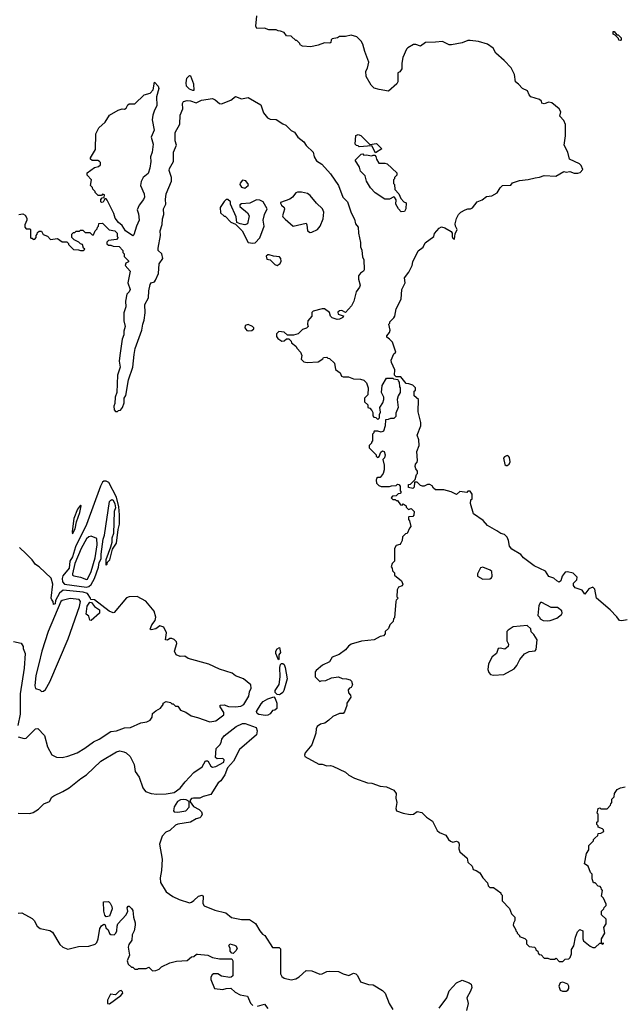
# Model space of a CAD drawing. Extents: x 1861455 to 2058065, y 200073 to 437907.
# Tile 533 of 574: x 2003628 to 2008840, y 382579 to 391101. Entities that reach past the tile are written whole.
import ezdxf

# ---------------------------------------------------------------- set-up
doc = ezdxf.new("R2010")
doc.units = 0

msp = doc.modelspace()

# ---------------------------------------------------------------- linework, layer by layer
at = {"layer": '0CON05XD'}
for points in [[(2006827, 388337), (2006802.5, 388355), (2006802.5, 388365), (2006827, 388393), (2006832.5, 388415), (2006820, 388465), (2006830, 388475), (2006830, 388485), (2006865, 388520), (2006872.5, 388535), (2006885, 388600), (2006926.4, 388683.6), (2006933.6, 388766.4), (2006962.5, 388825), (2006955, 388867.5), (2006993.8, 388915), (2007022.5, 388975), (2007027.5, 389005), (2007075, 389100), (2007116.4, 389133.6), (2007135, 389170), (2007210, 389225), (2007215, 389250), (2007255, 389297.5), (2007275, 389310), (2007305, 389300), (2007359.3, 389269.3), (2007367.5, 389255), (2007367.5, 389225), (2007375, 389210), (2007388.3, 389201.7), (2007393, 389247), (2007412.5, 389285), (2007396.7, 389315), (2007393.3, 389335), (2007405, 389380), (2007422.5, 389415), (2007443.9, 389436.1), (2007480, 389455), (2007505, 389463.3), (2007527, 389463), (2007545, 389472.5), (2007583.9, 389526.1), (2007628.3, 389541.7), (2007665, 389570), (2007711.7, 389578.3), (2007757, 389603), (2007782.5, 389645), (2007805, 389667.5), (2007875, 389670), (2007891.7, 389688.3), (2007950.7, 389709.3), (2008025, 389717.5), (2008087, 389733), (2008125, 389737.5), (2008165, 389752.5), (2008265, 389747.5), (2008335, 389787.5), (2008355, 389782.5), (2008385, 389787.5), (2008425, 389772.5), (2008455, 389772.5), (2008475, 389780), (2008500, 389805), (2008485, 389840), (2008470, 389855), (2008382.5, 389895), (2008367.5, 389955), (2008337.5, 390015), (2008347.5, 390095), (2008347.5, 390195), (2008335, 390230), (2008300, 390265), (2008307.5, 390305), (2008295, 390330), (2008231.7, 390381.7), (2008205, 390387.5), (2008165, 390372.5), (2008145, 390380), (2008140, 390395), (2008125, 390410), (2008050, 390435), (2008035, 390450), (2008020, 390485), (2007976.4, 390506.4), (2007943, 390543), (2007915, 390562.5), (2007907.3, 390627.3), (2007877.5, 390685), (2007819.5, 390749.5), (2007745, 390812.5), (2007723.9, 390853.9), (2007675, 390890), (2007595, 390912.5), (2007525, 390922), (2007505, 390920.8), (2007455, 390900.8), (2007363.6, 390883.6), (2007343.6, 390883.6), (2007285, 390913.8), (2007225.7, 390905.7), (2007137.3, 390902.7), (2007095, 390872.5), (2007055, 390886.7), (2007033.6, 390886.4), (2006985, 390857.5), (2006972.5, 390845), (2006942.5, 390775), (2006932.5, 390725), (2006932.5, 390675), (2006915, 390650), (2006898.3, 390641.7), (2006897.5, 390565), (2006890, 390545), (2006816.4, 390483.6), (2006737, 390497), (2006695, 390510), (2006667.5, 390535), (2006625, 390610), (2006622.5, 390655), (2006637, 390683), (2006647.5, 390735), (2006612.5, 390825), (2006595, 390890), (2006582.5, 390915), (2006545, 390952.5), (2006495, 390967.5), (2006445, 390956), (2006395, 390956.7), (2006377, 390943), (2006330, 390935), (2006323, 390927), (2006320, 390905), (2006311.7, 390898.3), (2006265, 390900), (2006209.3, 390880.7), (2006145, 390867.5), (2006073, 390873), (2006053.6, 390883.6), (2006050, 390895), (2006025, 390920), (2006015, 390920), (2005975, 390960), (2005935, 390962.5), (2005915, 390990), (2005885, 391002.5), (2005863.6, 391003.6), (2005845, 391012.5), (2005783.9, 391013.9), (2005745, 391026.7), (2005680, 391025), (2005670, 391045), (2005680, 391135)], [(2008825, 390922.5), (2008810, 390925), (2008808.3, 390938.3), (2008778.3, 390968.3), (2008760, 390975), (2008761.7, 390998.3), (2008768.3, 390998.3), (2008791.7, 390971.7), (2008805, 390970), (2008830, 390945), (2008830, 390925), (2008825, 390922.5)], [(2005125, 390487.5), (2005095, 390498.8), (2005070, 390525), (2005067.1, 390555), (2005074.3, 390595), (2005095, 390617.5), (2005106.1, 390616.1), (2005131.2, 390545), (2005135, 390490), (2005125, 390487.5)], [(2004605, 389230), (2004543.6, 389273.6), (2004515, 389320), (2004482.5, 389345), (2004452.5, 389385), (2004442.5, 389425), (2004385, 389540), (2004375, 389550), (2004365, 389550), (2004348.3, 389521.7), (2004335, 389520), (2004330, 389525), (2004330, 389545), (2004341.7, 389558.3), (2004358.3, 389561.7), (2004360, 389585), (2004345, 389590), (2004335, 389580), (2004305, 389580), (2004280, 389605), (2004280, 389615), (2004260, 389635), (2004258.3, 389648.3), (2004240, 389665), (2004247.5, 389715), (2004210, 389755), (2004210, 389775), (2004275, 389823.3), (2004308, 389832), (2004326.7, 389845), (2004326.7, 389865), (2004317.5, 389875), (2004303, 389883), (2004255, 389882.5), (2004240, 389895), (2004240, 389905), (2004283, 389977), (2004285, 390112.5), (2004312, 390165), (2004365.8, 390214.2), (2004405, 390276), (2004480.5, 390319.5), (2004515, 390330), (2004535, 390327.5), (2004550, 390335), (2004562.5, 390365), (2004575, 390372.5), (2004625, 390373.8), (2004705, 390451.2), (2004757.5, 390465), (2004782.5, 390495), (2004795, 390560), (2004826.2, 390525), (2004831.2, 390505), (2004812, 390435), (2004815, 390360), (2004789.5, 390310.5), (2004778, 390275), (2004773.8, 390235), (2004791.2, 390145), (2004764, 390085), (2004782.2, 390025), (2004774.5, 389955), (2004758.1, 389915), (2004761.2, 389875), (2004754.2, 389815), (2004738.7, 389771.3), (2004694.3, 389735.7), (2004677.7, 389702.3), (2004672.5, 389665), (2004704.2, 389595), (2004706.7, 389565), (2004699.2, 389545), (2004660, 389495), (2004642.5, 389455), (2004655, 389420), (2004661.2, 389365), (2004638, 389315), (2004615, 389240), (2004605, 389230)], [(2004516.7, 387745), (2004532.5, 387785), (2004530, 387825), (2004545, 387850), (2004570, 387985), (2004607.1, 388095), (2004616.6, 388203.4), (2004627.1, 388255), (2004683.8, 388415), (2004692, 388465), (2004705, 388500), (2004713.8, 388565), (2004709.2, 388635), (2004742, 388695), (2004743.8, 388755), (2004755, 388810), (2004765, 388822.5), (2004795, 388832.5), (2004803.6, 388846.4), (2004827.5, 388905), (2004833, 388987), (2004866.4, 389033.6), (2004856.7, 389075), (2004826.7, 389105), (2004824, 389125), (2004847, 389233), (2004843.3, 389275), (2004860.3, 389329.7), (2004861.9, 389378.1), (2004875.8, 389415), (2004872.9, 389465), (2004890.8, 389505), (2004888.6, 389545), (2004896, 389595), (2004940, 389705), (2004940, 389735), (2004921.9, 389795), (2004923, 389813), (2004958, 389875), (2004959.2, 389955), (2004983.8, 390015), (2004973.2, 390053.2), (2004973.3, 390125), (2005012.3, 390197.7), (2005014.5, 390275.5), (2005039.7, 390330.3), (2005035.8, 390375), (2005045, 390393.8), (2005075, 390401.2), (2005105, 390400), (2005155, 390382.5), (2005200, 390405), (2005295, 390420), (2005318.8, 390408.8), (2005355, 390376.7), (2005373.9, 390373.9), (2005453.8, 390405), (2005495, 390436.7), (2005545, 390416.7), (2005605, 390428.8), (2005713.9, 390363.9), (2005736.2, 390295), (2005771.2, 390251.2), (2005795, 390241.2), (2005845, 390237.5), (2005905, 390201.2), (2005929.5, 390189.5), (2005975, 390141.2), (2006005, 390126.7), (2006034.3, 390084.3), (2006085, 390043.3), (2006105, 390013.8), (2006166, 389955), (2006176, 389915), (2006195, 389880), (2006240, 389850), (2006315, 389767.5), (2006385.9, 389665.9), (2006422.5, 389565), (2006463.3, 389525), (2006495, 389430), (2006523.3, 389375), (2006533.3, 389335), (2006555.8, 389305), (2006558.8, 389255), (2006576.4, 389173.6), (2006576.7, 389135), (2006586.1, 389106.1), (2006593.3, 389045), (2006603.3, 389025), (2006606, 388935), (2006602.5, 388925), (2006575, 388907.5), (2006557.5, 388885), (2006557.5, 388855), (2006572.5, 388805), (2006566.7, 388785), (2006536.7, 388745), (2006518.8, 388665), (2006498, 388625), (2006445, 388567.5), (2006415, 388584), (2006395, 388582), (2006379.3, 388570.7), (2006382.5, 388552.5), (2006418.3, 388541.7), (2006427.5, 388537.5), (2006422.5, 388525), (2006395, 388508), (2006375, 388506.2), (2006331.2, 388521.2), (2006316.4, 388536.4), (2006307.5, 388567.5), (2006265, 388598.6), (2006245, 388600), (2006165, 388578.8), (2006153.9, 388566.1), (2006153.8, 388535), (2006120, 388495), (2006117, 388467), (2006122.5, 388445), (2006108.3, 388431.7), (2006075, 388420), (2006037, 388383), (2005995, 388370), (2005945, 388370), (2005915, 388397.5), (2005868.3, 388401.7), (2005848.3, 388381.7), (2005848.3, 388358.3), (2005860.7, 388340.7), (2005895, 388320), (2005915, 388322.5), (2005935, 388340), (2005955, 388340), (2005975, 388320), (2005980, 388305), (2006016.4, 388276.4), (2006027.5, 388255), (2006057.5, 388225), (2006066.7, 388195), (2006063.6, 388163.6), (2006085, 388140), (2006115, 388133.8), (2006209.3, 388140.7), (2006250, 388165), (2006255, 388177.5), (2006285, 388180), (2006291.7, 388171.7), (2006308.3, 388168.3), (2006349.3, 388129.3), (2006360, 388075), (2006400, 388045), (2006410, 388015), (2006425, 388010), (2006471.7, 388011.7), (2006515, 387992.5), (2006575, 387990), (2006605, 387982.5), (2006627, 387957), (2006642.5, 387915), (2006640, 387855), (2006610, 387825), (2006610, 387795), (2006638.3, 387768.3), (2006640, 387745), (2006655, 387740), (2006675, 387720), (2006681.7, 387701.7), (2006681.7, 387671.7), (2006691.7, 387661.7), (2006708.3, 387658.3), (2006725, 387640), (2006740, 387655), (2006740, 387685), (2006747.5, 387705), (2006742.5, 387745), (2006767.5, 387785), (2006777.5, 387815), (2006777.5, 387835), (2006757.5, 387875), (2006762.5, 387935), (2006801.7, 387998.3), (2006855, 388000), (2006861.7, 387991.7), (2006898.3, 387988.3), (2006900, 387975), (2006910, 387965), (2006912.5, 387925), (2006920, 387915), (2006920, 387875), (2006900, 387845), (2006892.5, 387815), (2006900, 387745), (2006882.5, 387695), (2006881.7, 387668.3), (2006865, 387650), (2006835, 387650), (2006815, 387640), (2006791.7, 387638.3), (2006790, 387585), (2006775, 387540), (2006755, 387532.5), (2006725, 387540), (2006695, 387540), (2006690, 387535), (2006690, 387525), (2006680, 387515), (2006680, 387455), (2006670, 387445), (2006670, 387435), (2006650, 387415), (2006650, 387395), (2006710, 387335), (2006710, 387325), (2006721.7, 387311.7), (2006738.3, 387321.7), (2006751.7, 387358.3), (2006765, 387370), (2006780, 387365), (2006790, 387335), (2006781.7, 387308.3), (2006770, 387295), (2006780, 387245), (2006780, 387205), (2006772.5, 387175), (2006745, 387140), (2006725, 387140), (2006715, 387130), (2006710, 387115), (2006715, 387090), (2006735, 387070), (2006755, 387060), (2006825, 387060), (2006845, 387067.5), (2006885, 387070), (2006895, 387080), (2006908.3, 387078.3), (2006920, 387065), (2006920, 387025), (2006928.3, 387011.7), (2006918.3, 387001.7), (2006901.7, 386998.3), (2006885, 386980), (2006851.7, 386978.3), (2006841.7, 386961.7), (2006855, 386950), (2006875, 386950), (2006885, 386940), (2006895, 386940), (2006921.7, 386901.7), (2006935, 386900), (2006945, 386910), (2006970, 386895), (2006971.7, 386881.7), (2006991.7, 386861.7), (2007015, 386870), (2007040, 386845), (2007037, 386813), (2007028.3, 386801.7), (2006995, 386800), (2006990, 386795), (2006990, 386775), (2007000, 386765), (2007010, 386715), (2006998.3, 386701.7), (2006980, 386655), (2006965, 386650), (2006940, 386625), (2006937, 386593), (2006925, 386570), (2006915, 386560), (2006885, 386550), (2006870, 386525), (2006870, 386415), (2006850, 386395), (2006840, 386365), (2006850, 386355), (2006851.7, 386331.7), (2006870, 386315), (2006870, 386295), (2006930, 386245), (2006942.5, 386215), (2006935, 386200), (2006905, 386190), (2006893, 386167), (2006890, 386105), (2006900, 386095), (2006883, 386077), (2006880, 386065), (2006870, 385925), (2006860, 385915), (2006858.3, 385891.7), (2006830, 385865), (2006817, 385833), (2006790, 385805), (2006790, 385785), (2006775, 385770), (2006745, 385762.5), (2006695, 385733.3), (2006585, 385723.3), (2006495, 385696.7), (2006470.5, 385679.5), (2006445, 385646.7), (2006392.3, 385607.7), (2006330, 385585), (2006306.4, 385543.6), (2006247.5, 385515), (2006190.7, 385469.3), (2006183.6, 385456.4), (2006183, 385413), (2006223, 385373), (2006235, 385380), (2006275, 385382.5), (2006323.6, 385406.4), (2006385, 385412.5), (2006418.3, 385398.3), (2006455, 385397.5), (2006485, 385387.5), (2006497.5, 385375), (2006507.5, 385345), (2006495, 385320), (2006480, 385315), (2006468.3, 385301.7), (2006472.5, 385275), (2006490, 385255), (2006491.7, 385238.3), (2006457.5, 385185), (2006457.5, 385165), (2006438.3, 385111.7), (2006425, 385097.5), (2006393.6, 385096.4), (2006335, 385070), (2006302.3, 385037.7), (2006266.1, 385013.9), (2006230, 385005), (2006200, 384985), (2006192.5, 384965), (2006190, 384925), (2006156, 384825), (2006097.5, 384755), (2006090, 384735), (2006093, 384723), (2006215, 384657.5), (2006245, 384656.7), (2006285, 384642.5), (2006315, 384647.5), (2006335, 384640), (2006445, 384587.5), (2006475, 384562.5), (2006525, 384537.5), (2006635, 384496.7), (2006675, 384493.3), (2006747, 384467), (2006801.7, 384461.7), (2006865, 384432.5), (2006883.6, 384403.6), (2006882, 384365), (2006888.8, 384325), (2006882.5, 384275), (2006887.5, 384255), (2006945, 384234.2), (2007005, 384222), (2007033.9, 384226.1), (2007065, 384247.5), (2007105, 384240), (2007145, 384200), (2007197.5, 384165), (2007240, 384085), (2007260, 384065), (2007315, 384042.5), (2007337, 384007), (2007355, 383990), (2007375, 383982.5), (2007405, 383990), (2007423, 383983), (2007430, 383965), (2007426.7, 383925), (2007435, 383900), (2007497.5, 383845), (2007505, 383810), (2007540, 383775), (2007550, 383745), (2007577, 383737), (2007606.4, 383716.4), (2007633.6, 383673.6), (2007675, 383630), (2007680, 383605), (2007695, 383590), (2007725, 383590), (2007790, 383545), (2007790, 383535), (2007800, 383525), (2007800, 383475), (2007865, 383410), (2007883, 383363), (2007910, 383335), (2007910, 383305), (2007898.3, 383281.7), (2007897.5, 383265), (2007920, 383225), (2007920, 383215), (2007930, 383205), (2007930, 383195), (2007950, 383175), (2007950, 383165), (2007998.3, 383148.3), (2008010, 383135), (2008011.7, 383101.7), (2008035, 383080), (2008080, 383075), (2008090, 383065), (2008091.7, 383051.7), (2008108.3, 383038.3), (2008111.7, 383021.7), (2008121.7, 383011.7), (2008138.3, 383008.3), (2008165, 382980), (2008195, 382980), (2008215, 382970), (2008255, 382970), (2008268.3, 382978.3)], [(2006705, 389950), (2006675, 390010), (2006565, 390000), (2006555, 390010), (2006541.7, 390011.7), (2006530, 390025), (2006535, 390100), (2006555, 390106.7), (2006578.3, 390098.3), (2006655, 390020), (2006715, 390030), (2006760, 389985), (2006705, 389950)], [(2006928.3, 389438.3), (2006903.9, 389463.9), (2006882.5, 389505), (2006883, 389543), (2006870, 389565), (2006865, 389567.5), (2006825, 389546.7), (2006785, 389547.5), (2006703.6, 389603.6), (2006662.5, 389645), (2006627.5, 389705), (2006615, 389750), (2006575, 389790), (2006566.2, 389826.2), (2006530, 389885), (2006581.7, 389938.3), (2006595, 389940), (2006605, 389930), (2006625, 389932.5), (2006675, 389922.5), (2006685, 389930), (2006698.3, 389928.3), (2006708.3, 389918.3), (2006712.5, 389895), (2006735, 389860), (2006785, 389860), (2006805, 389852.5), (2006890, 389775), (2006890, 389755), (2006870, 389735), (2006870, 389725), (2006860, 389715), (2006860, 389685), (2006870, 389675), (2006873, 389633), (2006907.5, 389595), (2006923, 389553), (2006950, 389525), (2006970, 389515), (2006967.5, 389465), (2006955, 389440), (2006928.3, 389438.3)], [(2005575, 389643.3), (2005603.3, 389665), (2005606.2, 389675), (2005585, 389706.2), (2005555, 389712.5), (2005533.9, 389686.1), (2005532.5, 389675), (2005545, 389653.3), (2005575, 389643.3)], [(2005645, 389166.7), (2005665, 389170), (2005706.1, 389213.9), (2005743.3, 389315), (2005733.8, 389365), (2005745.9, 389414.1), (2005767.5, 389465), (2005733.6, 389523.6), (2005705, 389540), (2005675, 389542.5), (2005617, 389513), (2005545, 389507.5), (2005531.7, 389498.3), (2005532.5, 389485), (2005599.5, 389429.5), (2005613.3, 389405), (2005596.7, 389335), (2005575, 389326.2), (2005533.6, 389333.6), (2005506.7, 389346.7), (2005498.8, 389395), (2005452.5, 389505), (2005450, 389525), (2005427.5, 389545), (2005412.5, 389545), (2005395, 389527.5), (2005362.5, 389475), (2005365, 389430), (2005395, 389400), (2005405, 389400), (2005455, 389350), (2005493, 389333), (2005552.5, 389275), (2005605, 389172.5), (2005645, 389166.7)], [(2006140.7, 389260.7), (2006155, 389263.8), (2006202.5, 389285), (2006227.5, 389315), (2006251.7, 389378.3), (2006257.5, 389435), (2006247.5, 389465), (2006194.1, 389514.1), (2006139.3, 389579.3), (2006117, 389597), (2006065, 389610), (2006030.7, 389609.3), (2006015, 389602.5), (2005987.5, 389565), (2005965, 389546.7), (2005885, 389520), (2005883, 389513), (2005893.3, 389495), (2005916.7, 389475), (2005918.3, 389461.7), (2005900, 389405), (2005902.5, 389395), (2005922.5, 389375), (2005993.6, 389313.6), (2006105, 389340), (2006112.5, 389325), (2006117.5, 389275), (2006140.7, 389260.7)], [(2003620, 389415), (2003655, 389420), (2003675, 389410), (2003690, 389385), (2003690, 389365), (2003673, 389327), (2003672.5, 389305), (2003685, 389290), (2003715, 389290), (2003720, 389285), (2003720, 389215), (2003725, 389210), (2003735, 389210), (2003745, 389200), (2003758.3, 389201.7), (2003770, 389215), (2003770, 389235), (2003780, 389245), (2003781.7, 389258.3), (2003795, 389270), (2003815, 389270), (2003831.7, 389241.7), (2003868.3, 389228.3), (2003895, 389200), (2003955, 389207.5), (2003995, 389180), (2004035, 389180), (2004050, 389165), (2004050, 389155), (2004093, 389113), (2004135, 389110), (2004155, 389102.5), (2004177, 389103), (2004190, 389115), (2004180, 389125), (2004170, 389155), (2004155, 389160), (2004140, 389175), (2004100, 389195), (2004080, 389215), (2004080, 389245), (2004091.7, 389258.3), (2004105, 389260), (2004115, 389270), (2004145, 389270), (2004155, 389280), (2004175, 389280), (2004195, 389260), (2004235, 389260), (2004255, 389240), (2004265, 389240), (2004280, 389275), (2004298.3, 389291.7), (2004300, 389305), (2004310, 389315), (2004311.7, 389338.3), (2004345, 389340), (2004401.7, 389281.7), (2004450, 389275), (2004470, 389255), (2004470, 389225), (2004480, 389215), (2004465, 389200), (2004395, 389190), (2004380, 389175), (2004381.7, 389161.7), (2004395, 389150), (2004415, 389150), (2004435, 389140), (2004488.3, 389138.3), (2004520, 389105), (2004520, 389085), (2004530, 389075), (2004531.7, 389051.7), (2004570, 389015), (2004570, 389005), (2004547, 388993), (2004540, 388975), (2004584, 388925), (2004563.8, 388825), (2004581.9, 388765), (2004575, 388746.2), (2004553.8, 388725), (2004544.2, 388665), (2004547.1, 388615), (2004529.2, 388565), (2004528.1, 388495), (2004539.5, 388445), (2004527.8, 388405), (2004527.1, 388372.9), (2004513.3, 388335), (2004492.9, 388195), (2004489.4, 388145), (2004495.7, 388094.3), (2004472.5, 388025), (2004467.5, 387875), (2004453.3, 387835), (2004451.7, 387778.3), (2004442.5, 387755), (2004443.6, 387723.6), (2004455, 387710), (2004475, 387710), (2004481.7, 387718.3), (2004498.3, 387721.7), (2004516.7, 387745)], [(2005855, 388972.5), (2005879.3, 388990.7), (2005889.3, 389010.7), (2005886.7, 389035), (2005875, 389047.5), (2005823.6, 389053.6), (2005785, 389067.5), (2005775, 389067.5), (2005760, 389055), (2005765, 389030), (2005795, 389022.5), (2005835, 388982.5), (2005855, 388972.5)], [(2005605, 388407.5), (2005635, 388412), (2005653.3, 388425), (2005652.5, 388435), (2005642.5, 388445), (2005605, 388463.8), (2005576.7, 388455), (2005576, 388435), (2005592.2, 388412.2), (2005605, 388407.5)], [(2008883, 385907), (2008835, 385897.5), (2008815, 385900), (2008793, 385933), (2008735, 385992.5), (2008617.5, 386095), (2008601.7, 386171.7), (2008585, 386190), (2008550, 386175), (2008515, 386130), (2008493.3, 386163.3), (2008432.5, 386185), (2008417.5, 386205), (2008417.5, 386225), (2008445.8, 386254.2), (2008448.8, 386275), (2008415, 386310), (2008365, 386321.2), (2008345, 386318.8), (2008318.8, 386285), (2008307.5, 386245), (2008295, 386233.3), (2008272.5, 386245), (2008248.3, 386268.3), (2008205, 386283.3), (2008175, 386327.5), (2008077.5, 386375), (2007986.7, 386445), (2007962.5, 386472.5), (2007885, 386518.8), (2007863.8, 386545), (2007856.7, 386595), (2007843, 386623), (2007820, 386645), (2007790, 386655), (2007756, 386676), (2007673.2, 386723.2), (2007637.7, 386767.7), (2007553.9, 386823.9), (2007527.5, 386915), (2007530, 386945), (2007540, 386955), (2007540, 386995), (2007525, 387020), (2007505, 387020), (2007495, 387010), (2007435, 387016.7), (2007405, 386992.5), (2007360, 387015), (2007295, 387032.5), (2007225, 387032.5), (2007207, 387047), (2007195, 387067.5), (2007175, 387077.5), (2007155, 387077.5), (2007127, 387063), (2007113, 387063), (2007095, 387070), (2007065, 387100), (2007041.7, 387098.3), (2007040, 387055), (2007027, 387043), (2006991.7, 387051.7), (2006991.7, 387078.3), (2007008.3, 387081.7), (2007048.3, 387121.7), (2007060, 387165), (2007070, 387175), (2007070, 387195), (2007053, 387213), (2007047.5, 387235), (2007050, 387255), (2007067, 387273), (2007070, 387285), (2007063, 387363), (2007083.8, 387415), (2007080, 387465), (2007066.7, 387505), (2007096.4, 387586.4), (2007096.7, 387615), (2007073, 387707), (2007077.5, 387815), (2007040, 387845), (2007040, 387885), (2007050, 387895), (2007050, 387915), (2007027, 387937), (2006995, 387950), (2006971.7, 387951.7), (2006925, 388010), (2006885, 388010), (2006870, 388025), (2006871.7, 388071.7), (2006842.5, 388135), (2006840, 388155), (2006865, 388210), (2006880, 388225), (2006851.7, 388311.7), (2006827, 388337)], [(2007845, 387242.5), (2007862.5, 387255), (2007871.2, 387275), (2007865, 387312.5), (2007856.7, 387325), (2007845, 387328.8), (2007821.2, 387318.8), (2007811.2, 387305), (2007825, 387252.5), (2007835, 387242.5), (2007845, 387242.5)], [(2004205, 386190.6), (2004225, 386194.3), (2004246.2, 386213.8), (2004273.8, 386266.2), (2004308.3, 386361.7), (2004315, 386402.5), (2004333.3, 386435), (2004331.8, 386475), (2004349.5, 386605), (2004361.5, 386638.5), (2004405, 386931.2), (2004415, 386943.8), (2004425, 386947.5), (2004435, 386942.5), (2004451.3, 386911.3), (2004455.9, 386875.9), (2004444.6, 386845), (2004438.1, 386655), (2004425.6, 386615), (2004423.6, 386575), (2004413.1, 386536.9), (2004372.5, 386425), (2004372.5, 386385), (2004375, 386380), (2004385, 386390), (2004387.5, 386405), (2004407.5, 386425), (2004430.6, 386519.4), (2004465, 386571.2), (2004479.7, 386690.3), (2004491.8, 386735), (2004491.5, 386815), (2004484.2, 386885), (2004465, 386967.5), (2004400, 387095), (2004375, 387107.5), (2004355, 387107.5), (2004345, 387100), (2004326.7, 387065), (2004205, 386733.1), (2004110.9, 386539.1), (2004085, 386453.3), (2004062, 386415), (2004055, 386354), (2004000.8, 386289.2), (2003994.2, 386265.8), (2003996.9, 386235), (2004015, 386216.9), (2004205, 386190.6)], [(2004085, 386650), (2004108, 386695), (2004120, 386755), (2004149.2, 386835), (2004160, 386895), (2004155, 386900), (2004127.5, 386865), (2004094.6, 386785), (2004081.7, 386671.7), (2004085, 386650)], [(2004205, 386256.2), (2004215, 386260), (2004244.8, 386325), (2004281.2, 386445), (2004298.5, 386555), (2004295, 386610), (2004245, 386630), (2004225, 386626.2), (2004205, 386607.5), (2004158.8, 386525), (2004105, 386393.6), (2004083.2, 386305), (2004084.7, 386294.7), (2004095, 386288.5), (2004155, 386277.5), (2004205, 386256.2)], [(2003615, 384893.3), (2003665, 384880), (2003685, 384883.8), (2003765, 384962.5), (2003785, 384967.5), (2003842.5, 384905), (2003868.3, 384808.3), (2003905, 384740), (2003945, 384717.5), (2003995, 384716.7), (2004045, 384727.5), (2004125, 384756.2), (2004190, 384795), (2004265, 384852), (2004315.7, 384874.3), (2004415, 384942), (2004464.3, 384945.7), (2004535, 384972), (2004585, 384975.5), (2004675, 385016.7), (2004726.4, 385023.6), (2004755, 385037.5), (2004772.5, 385065), (2004777.5, 385095), (2004805, 385120), (2004846.4, 385143.6), (2004870, 385175), (2004870, 385185), (2004895, 385200), (2004931.7, 385191.7), (2004945, 385180), (2004955, 385180), (2004975, 385160), (2004995, 385160), (2005020, 385125), (2005065, 385107.5), (2005110, 385075), (2005165, 385062.5), (2005273.6, 385023.6), (2005325, 385033.3), (2005393.8, 385085), (2005393.3, 385105), (2005362, 385155), (2005360.7, 385169.3), (2005395, 385172.2), (2005435, 385156.4), (2005495, 385153.8), (2005541.1, 385158.9), (2005565, 385173.8), (2005608.6, 385245), (2005615.8, 385284.2), (2005630, 385315), (2005626.7, 385345), (2005562.5, 385395), (2005495, 385423.3), (2005465, 385446.7), (2005355, 385480), (2005265, 385523.3), (2005085, 385573.3), (2005055, 385592.5), (2005015, 385590), (2004982.5, 385605), (2004966.2, 385635), (2004986.8, 385703.2), (2004985, 385716.7), (2004965, 385738), (2004945, 385745.8), (2004925.9, 385744.1), (2004905, 385731.2), (2004887.5, 385735), (2004898, 385795), (2004874.4, 385844.4), (2004840, 385855), (2004805, 385829.2), (2004765, 385821.2), (2004757.5, 385825), (2004769.4, 385865), (2004799.2, 385900.8), (2004805, 385930), (2004790.7, 385980.7), (2004718.3, 386068.3), (2004645, 386110), (2004575, 386107.5), (2004551.7, 386098.3), (2004445, 385970), (2004435, 385967.5), (2004401.7, 385981.7), (2004275, 386080), (2004241.7, 386081.7), (2004240, 386095), (2004214.4, 386134.4), (2004177.3, 386147.3), (2004005, 386164.3), (2003972.4, 386137.6), (2003937.5, 386075), (2003935.5, 386045), (2003920, 386040), (2003917, 386067), (2003905, 386080), (2003901.2, 386095), (2003914.4, 386214.4), (2003898.8, 386268.8), (2003797.5, 386365), (2003765, 386386.7), (2003735.9, 386425.9), (2003685, 386477.5), (2003625, 386532.5)], [(2007635, 386260), (2007695, 386261.2), (2007708.3, 386271.7), (2007713.3, 386285), (2007712.5, 386325), (2007697.7, 386337.7), (2007635, 386363.3), (2007612.3, 386357.7), (2007587.5, 386305), (2007586.2, 386285), (2007635, 386260)], [(2003815, 385287.5), (2003835, 385290), (2003851.2, 385305), (2003889.3, 385370.7), (2004047, 385743), (2004146.2, 386023.8), (2004155, 386066.7), (2004141.9, 386081.9), (2004065, 386092), (2003995, 386075.7), (2003984.2, 386065.8), (2003872.5, 385805), (2003820.5, 385635), (2003794, 385526), (2003768.2, 385425), (2003758, 385335), (2003765, 385312.5), (2003801.7, 385301.7), (2003815, 385287.5)], [(2004245, 385902.5), (2004233.9, 385903.9), (2004225, 385940), (2004202.5, 385955), (2004210, 386025), (2004235, 386060), (2004248.3, 386058.3), (2004273.6, 386023.6), (2004317.5, 385995), (2004317.5, 385965), (2004245, 385902.5)], [(2008195, 385897.5), (2008215, 385902.5), (2008275, 385922.5), (2008315, 385953.3), (2008320, 385965), (2008317.5, 385985), (2008280, 386015), (2008223.6, 386013.6), (2008145, 386057.5), (2008133, 386057), (2008118.3, 386031.7), (2008110, 385945), (2008125, 385930), (2008130, 385915), (2008155, 385900), (2008195, 385897.5)], [(2007725, 385427.5), (2007815, 385432.5), (2007905, 385482.5), (2007928.3, 385511.7), (2007952.5, 385565), (2007995, 385612.5), (2008035, 385632.5), (2008085, 385640), (2008095, 385650), (2008102.5, 385735), (2008075, 385780), (2008053, 385803), (2008048.3, 385828.3), (2008017, 385857), (2007895, 385847.5), (2007851.7, 385818.3), (2007840, 385805), (2007840, 385725), (2007857, 385697), (2007852.5, 385675), (2007825, 385652.5), (2007785, 385662.5), (2007765, 385660), (2007752.5, 385615), (2007713.6, 385586.4), (2007682.5, 385525), (2007677, 385477), (2007685, 385450), (2007700, 385435), (2007725, 385427.5)], [(2003575, 385720), (2003640, 385705), (2003657, 385677), (2003658.3, 385658.3), (2003675.7, 385615), (2003665, 385490), (2003633.1, 385266.9), (2003630.5, 385089.5), (2003612.5, 384992.5)], [(2005865, 385560), (2005842.5, 385615), (2005842.5, 385635), (2005855, 385656.7), (2005875, 385667.5), (2005882.5, 385625), (2005870, 385605), (2005870, 385565), (2005865, 385560)], [(2005875, 385257.5), (2005855, 385260), (2005837.5, 385277.5), (2005836.7, 385295), (2005872.7, 385347.3), (2005881.2, 385415), (2005877.5, 385495), (2005885, 385520), (2005891.7, 385528.3), (2005905, 385530), (2005915, 385520), (2005923.3, 385495), (2005941.2, 385395), (2005913.3, 385295), (2005905, 385277.5), (2005885, 385262.5), (2005875, 385257.5)], [(2005755, 385079.4), (2005695, 385087.8), (2005681.4, 385095), (2005677.1, 385115), (2005715, 385178.8), (2005735, 385201.2), (2005775, 385223.8), (2005825, 385240), (2005837, 385227), (2005852, 385185), (2005851.7, 385138.3), (2005835, 385126.2), (2005815, 385122), (2005795.4, 385094.6), (2005775, 385082.9), (2005755, 385079.4)], [(2003615, 384233.3), (2003715, 384230), (2003745, 384240), (2003790.7, 384269.3), (2003837.5, 384315), (2003885, 384333.3), (2003906.4, 384373.6), (2003922.5, 384385), (2003999.5, 384420.5), (2004055, 384453.8), (2004155.7, 384534.3), (2004206.2, 384565), (2004330, 384685), (2004465, 384766), (2004495, 384772.5), (2004527.5, 384765), (2004550, 384755), (2004584.1, 384724.1), (2004618.8, 384655), (2004626.2, 384595), (2004660, 384545), (2004691.7, 384451.7), (2004715, 384422.5), (2004763.9, 384403.9), (2004815, 384398), (2004895, 384400), (2004965, 384414), (2005015, 384448.8), (2005058, 384505), (2005134.5, 384585.5), (2005206.2, 384633.8), (2005235, 384685.7), (2005256.4, 384686.4), (2005280.9, 384640.9), (2005295, 384631.9), (2005325, 384636.4), (2005393.3, 384675), (2005396.7, 384695), (2005386.1, 384706.1), (2005335, 384704.5), (2005320, 384715), (2005326.8, 384793.2), (2005358, 384825), (2005370, 384845), (2005375.8, 384875), (2005395, 384902.5), (2005501.2, 384985), (2005555, 385010.5), (2005578.5, 385008.5), (2005673.8, 384975), (2005682.5, 384945), (2005675, 384912), (2005527.5, 384785), (2005476.2, 384685), (2005426.2, 384625), (2005403.3, 384565), (2005366.7, 384515), (2005343.3, 384495), (2005280, 384395), (2005215, 384378), (2005185, 384363.8), (2005130, 384365), (2005115, 384360), (2005102.5, 384345), (2005101.7, 384331.7), (2005131.7, 384291.7), (2005178.8, 384265), (2005198.8, 384245), (2005206.2, 384225), (2005198, 384205), (2005185, 384192), (2005155, 384183.8), (2005105, 384156), (2004995, 384138), (2004975, 384128.8), (2004926.7, 384085), (2004890.7, 384069.3), (2004858.8, 384035), (2004836.2, 383965), (2004860, 383835), (2004853.9, 383736.1), (2004843.6, 383673.6), (2004846.7, 383635), (2004895, 383552.5), (2004951.7, 383511.7), (2005006.1, 383486.1), (2005095, 383458.8), (2005115, 383463.8), (2005135, 383478), (2005175, 383515.8), (2005205, 383523.3), (2005213.8, 383513.8), (2005212.3, 383452.3), (2005222.5, 383432.5), (2005314.2, 383394.2), (2005411.7, 383371.7), (2005459.5, 383329.5), (2005545, 383314), (2005615, 383313.3), (2005668.3, 383278.3), (2005703.9, 383213.9), (2005727, 383187), (2005747.5, 383175), (2005815, 383070), (2005871.7, 383071.7), (2005885, 383060), (2005884.1, 382844.1), (2005895, 382820), (2005914.3, 382804.3), (2005975, 382791.9), (2006015, 382799.2), (2006045, 382818.6), (2006105, 382873.3), (2006155, 382870), (2006225, 382840), (2006245, 382843.3), (2006285, 382863.8), (2006305.9, 382865.9), (2006385, 382863.3), (2006425, 382843.3), (2006475, 382830), (2006515, 382847.5), (2006535, 382842.5), (2006548.3, 382828.3), (2006575, 382773.3), (2006645, 382750), (2006685, 382747.5), (2006765, 382697.5), (2006787.5, 382675), (2006823.8, 382585), (2006853.8, 382535)], [(2008268.3, 382978.3), (2008295, 382950), (2008325, 382950), (2008345, 382970), (2008377, 382973), (2008390, 382985), (2008400, 383015), (2008400, 383055), (2008420, 383085), (2008435, 383160), (2008453, 383207), (2008473, 383227), (2008500, 383215), (2008500, 383145), (2008505, 383130), (2008561.7, 383081.7), (2008585, 383070), (2008605, 383070), (2008645, 383110), (2008660, 383110), (2008665, 383100), (2008680, 383105), (2008660, 383110), (2008660, 383145), (2008690, 383195), (2008680, 383245), (2008700, 383275), (2008700, 383315), (2008660, 383355), (2008660, 383385), (2008680, 383405), (2008683, 383417), (2008700, 383435), (2008700, 383445), (2008678.3, 383498.3), (2008660, 383515), (2008670, 383565), (2008660, 383575), (2008658.3, 383588.3), (2008648.3, 383598.3), (2008631.7, 383601.7), (2008605, 383630), (2008591.7, 383631.7), (2008580, 383665), (2008580, 383705), (2008565, 383720), (2008544.1, 383774.1), (2008512.5, 383795), (2008530, 383885), (2008550, 383915), (2008550, 383955), (2008590, 383995), (2008590, 384005), (2008601.7, 384018.3), (2008628.3, 384041.7), (2008631.7, 384058.3), (2008655, 384060), (2008680, 384075), (2008678.3, 384088.3), (2008668.3, 384098.3), (2008631.7, 384111.7), (2008630, 384125), (2008620, 384135), (2008620, 384155), (2008630, 384165), (2008630, 384225), (2008622.5, 384235), (2008630, 384275), (2008645, 384280), (2008655, 384270), (2008708.3, 384271.7), (2008738.3, 384301.7), (2008740, 384315), (2008750, 384325), (2008750, 384355), (2008770, 384375), (2008772.5, 384405), (2008795, 384437.5), (2008825, 384452.5), (2008865, 384462.5)], [(2004995, 384243.5), (2005065.8, 384255), (2005092.5, 384285), (2005092.5, 384335), (2005068.9, 384348.9), (2005045, 384352.7), (2005020, 384350), (2004994, 384335), (2004965, 384287.5), (2004958, 384255), (2004965, 384244), (2004995, 384243.5)], [(2003615, 383367.5), (2003645, 383371.2), (2003735, 383323.3), (2003754.1, 383304.1), (2003780, 383255), (2003805, 383236.2), (2003887, 383217), (2003910, 383205), (2003975, 383097.5), (2004000, 383075), (2004045, 383056.7), (2004135, 383080), (2004225, 383083.8), (2004280.7, 383099.3), (2004296.1, 383113.9), (2004306.7, 383145), (2004320, 383235), (2004335, 383260), (2004355, 383272.5), (2004367, 383267), (2004371.7, 383241.7), (2004393, 383223), (2004405, 383192.5), (2004415, 383182.5), (2004445, 383180), (2004460, 383195), (2004467.5, 383215), (2004470, 383255), (2004477.5, 383275), (2004550, 383355), (2004562.5, 383385), (2004557.5, 383415), (2004565, 383430), (2004575, 383430), (2004595, 383410), (2004605, 383390), (2004611.2, 383335), (2004626.7, 383285), (2004626.7, 383265), (2004616.7, 383215), (2004600.7, 383179.3), (2004596.4, 383133.6), (2004573, 383097), (2004567, 383073), (2004577.5, 383005), (2004557.5, 382955), (2004567, 382927), (2004595, 382900), (2004605, 382900), (2004625, 382882.5), (2004647, 382883), (2004655, 382890), (2004721.7, 382888.3), (2004745, 382900), (2004775, 382870), (2004805, 382872.5), (2004835, 382882.5), (2004855, 382902.5), (2004925, 382938), (2004985, 382952), (2005075, 382957.5), (2005115, 382990), (2005135, 382992.5), (2005157.5, 383012.5), (2005166.4, 383013.6), (2005255, 383003.8), (2005295, 382983.8), (2005357, 382973), (2005461.7, 382971.7), (2005472.5, 382955), (2005470, 382825), (2005457, 382813), (2005445, 382812.5), (2005373, 382823), (2005341.7, 382841.7), (2005305, 382842.5), (2005292.5, 382835), (2005280, 382815), (2005281.2, 382795), (2005312.5, 382715), (2005385, 382706.7), (2005413.6, 382716.4), (2005455, 382720), (2005490, 382685), (2005535, 382660), (2005599.3, 382649.3), (2005625, 382590), (2005645, 382570)], [(2004377, 383337), (2004365, 383350), (2004356.7, 383385), (2004353, 383467), (2004395, 383470), (2004410, 383455), (2004423.3, 383425), (2004426.2, 383405), (2004405, 383342.5), (2004377, 383337)], [(2005475, 383020), (2005461.7, 383021.7), (2005448.3, 383038.3), (2005447.5, 383065), (2005437.5, 383085), (2005445, 383102.5), (2005485, 383092.5), (2005497.5, 383085), (2005507.5, 383065), (2005500, 383045), (2005475, 383020)], [(2007256.7, 382545), (2007323.3, 382635), (2007342.5, 382695), (2007405, 382763.8), (2007455, 382788.1), (2007516.5, 382766.5), (2007532, 382755), (2007538.1, 382725), (2007527.6, 382692.4), (2007496.7, 382635), (2007505.7, 382585), (2007492.9, 382525)], [(2008322.3, 382692.3), (2008355, 382693.8), (2008369.3, 382700.7), (2008377.5, 382715), (2008376.4, 382736.4), (2008367.5, 382755), (2008325, 382770), (2008304, 382766), (2008292, 382735), (2008301.2, 382701.2), (2008322.3, 382692.3)], [(2004405, 382584.4), (2004502.5, 382655), (2004520, 382675), (2004518.3, 382688.3), (2004505, 382697.5), (2004488.3, 382691.7), (2004455, 382660), (2004413.6, 382666.4), (2004385.8, 382615), (2004387.7, 382587.7), (2004405, 382584.4)], [(2005685, 382562.5), (2005745, 382580), (2005774.2, 382544.2)]]:
    msp.add_lwpolyline(points, dxfattribs=at)

doc.saveas('drawing.dxf')
